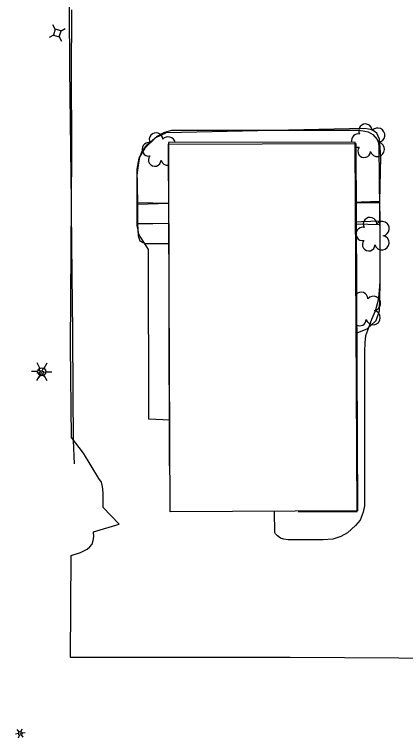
# Model space of a CAD drawing. Extents: x 588843 to 2552415, y 180129 to 269402.
# Drawn here: x 595557.4 to 595719, y 184175.3 to 184475 of the extents above; entities that cross this region are included whole.
import ezdxf

# ---------------------------------------------------------------- set-up
doc = ezdxf.new("R2010")
doc.units = 0
for name, color, linetype in [('E_BLD', 7, 'Continuous'), ('E_DWY', 7, 'Continuous'), ('E_LTG', 7, 'Continuous'), ('E_PATH_Sidewalk', 7, 'Continuous'), ('E_UTL_AG_Bold', 7, 'Continuous'), ('Level 12', 7, 'Continuous'), ('Level 14', 7, 'Continuous'), ('Level 17', 7, 'Continuous'), ('Level 18', 7, 'Continuous')]:
    doc.layers.add(name, color=color, linetype=linetype)

# ---------------------------------------------------------------- blocks, each defined once
blk = doc.blocks.new('LPOL_4')
at = {"layer": 'E_LTG'}
for p, q in [((-13.1, 0), (-4.9, 0)), ((-2.5, 4.3), (-6.6, 11.4)), ((2.5, 4.3), (6.6, 11.4)), ((4.9, 0), (13.1, 0)), ((-6.6, -11.4), (-2.5, -4.3)), ((6.6, -11.4), (2.5, -4.3))]:
    blk.add_line(p, q, dxfattribs=at)
for radius in [4.92, 4.92, 4.92, 0.41]:
    blk.add_circle((0, 0), radius, dxfattribs=at)
blk = doc.blocks.new('PED_3')
at = {"layer": 'E_UTL_AG_Bold'}
for p, q in [((-8.2, 8.2), (-17.5, 17.5)), ((8.2, 8.2), (17.5, 17.5)), ((-8.2, -8.2), (-17.5, -17.5)), ((8.2, -8.2), (17.5, -17.5))]:
    blk.add_line(p, q, dxfattribs=at)
blk.add_lwpolyline([(-8.2, -8.2), (8.2, -8.2), (8.2, 8.2), (-8.2, 8.2)], close=True, dxfattribs=at)

msp = doc.modelspace()

# ---------------------------------------------------------------- linework, layer by layer
at = {"layer": 'E_BLD'}
msp.add_lwpolyline([(595621.72, 184269.43), (595621.02, 184421.39), (595698.4, 184421.75), (595699.09, 184269.78)], close=True, dxfattribs=at)
at = {"layer": 'E_DWY'}
for points in [[(595738.61, 184208.78), (595671.22, 184209.17), (595629.28, 184209.21), (595580.45, 184209.22), (595580.76, 184251.4), (595584.61, 184252.68), (595587.43, 184253.94), (595588.53, 184254.97), (595589.45, 184256.04), (595589.87, 184257.57), (595590.08, 184259.05), (595590.04, 184261.11), (595600.58, 184264.32), (595593.99, 184271.19), (595594.04, 184277.22), (595593.78, 184279.96), (595593.32, 184281.63), (595592.24, 184283.27), (595585.82, 184293.68), (595580.97, 184300.17), (595580.43, 184337.86), (595580.92, 184397.52), (595580.19, 184452.5), (595579.96, 184502.63)], [(595621.55, 184307.29), (595612.81, 184307.67), (595612.75, 184377.85), (595612.04, 184378.97), (595609.23, 184383.24), (595608.58, 184384.56), (595608.4, 184386.14), (595608.11, 184387.66), (595608.02, 184408.61), (595608.54, 184412.67), (595609.16, 184415.99), (595610.17, 184418.47), (595612.25, 184421.17), (595616.33, 184424.75), (595619.54, 184426.31), (595622.34, 184427.17), (595699.28, 184427.19), (595701.48, 184426.99), (595703.51, 184426.52), (595705.44, 184425.37), (595707.23, 184423.33), (595707.76, 184421.94), (595707.96, 184420.45), (595708.33, 184381.06), (595708.38, 184364.74), (595708.1, 184360.82), (595707.64, 184356.95), (595706.48, 184352.45), (595704.9, 184348.99), (595703.6, 184345.46), (595702.48, 184342.18), (595702.09, 184339.32), (595701.99, 184335.65), (595702.01, 184271.95), (595701.46, 184269.23), (595700.15, 184266.01), (595698.31, 184263.85), (595694.99, 184260.78), (595692.22, 184259.3), (595688.9, 184258.07), (595684.94, 184257.85), (595670.49, 184257.89), (595668.6, 184258.11), (595667.3, 184258.58), (595666, 184259.45), (595665.21, 184260.29), (595664.96, 184260.87), (595664.79, 184269.62)]]:
    msp.add_lwpolyline(points, dxfattribs=at)
at = {"layer": 'E_PATH_Sidewalk'}
for points in [[(595608.07, 184396.63), (595621.14, 184396.96)], [(595708.18, 184397.16), (595698.51, 184397.22)], [(595608.11, 184388.6), (595621.17, 184388.8)], [(595708.26, 184388.1), (595698.55, 184388.38)]]:
    msp.add_lwpolyline(points, dxfattribs=at)
at = {"layer": 'Level 12'}
for points in [[(595674.56, 184269.55), (595698.98, 184269.59), (595698.17, 184422.29), (595620.98, 184422.08)], [(595620.98, 184422.08), (595621.22, 184288.41)]]:
    msp.add_lwpolyline(points, dxfattribs=at)
at = {"layer": 'Level 14'}
for p, q in [((595567.85, 184328.77), (595566.65, 184331.08)), ((595569.55, 184328.77), (595570.91, 184331)), ((595567.01, 184327.41), (595564.41, 184327.48)), ((595570.29, 184327.32), (595572.81, 184327.25)), ((595567.77, 184325.92), (595566.41, 184323.73)), ((595569.41, 184325.87), (595570.65, 184323.7))]:
    msp.add_line(p, q, dxfattribs=at)
msp.add_circle((595568.65, 184327.34), 1.64, dxfattribs=at)
at = {"layer": 'Level 17'}
for points in [[(595580.92, 184476.93), (595580.81, 184449.52), (595580.92, 184421.98), (595580.83, 184393.54), (595581.1, 184367.47), (595581.3, 184344.07), (595581.52, 184318.04), (595581.56, 184298.94), (595581.99, 184289.33)], [(595620.07, 184426.1), (595615.69, 184424.04), (595611.16, 184419.76), (595608.68, 184415.64), (595607.95, 184411.11), (595608.24, 184397.3)], [(595702.1, 184427.83), (595620.07, 184426.1)], [(595708.31, 184397.72), (595708.69, 184416.24), (595708.22, 184423.52), (595707.05, 184425.93), (595705.12, 184427.32), (595702.1, 184427.83)], [(595608.24, 184397.3), (595608.23, 184388.54)], [(595608.24, 184397.3), (595621.03, 184397.09)], [(595708.31, 184397.72), (595700.57, 184397.42), (595698.3, 184397.33)], [(595708.5, 184389.6), (595708.31, 184397.72)], [(595608.23, 184388.54), (595621.04, 184388.77)], [(595608.23, 184388.54), (595608.49, 184383.57), (595609.18, 184381.47), (595610.4, 184380.71), (595611.54, 184380.34), (595621.06, 184380.35)], [(595708.5, 184389.6), (595700.83, 184389.3), (595698.35, 184389.2)], [(595698.59, 184343.34), (595703.08, 184345.05), (595706.87, 184348.51), (595708.15, 184352.52), (595708.47, 184363.42), (595708.5, 184389.6)], [(595581.99, 184289.33), (595581.99, 184289.33)]]:
    msp.add_lwpolyline(points, dxfattribs=at)
at = {"layer": 'Level 18'}
for centre, radius, start, end in [((595702.39, 184426.98), 2.78, 1.3946, 209.1675), ((595615.83, 184423.35), 2.78, 1.3946, 209.1675), ((595707.43, 184425.12), 2.97, 278.4237, 139.6575), ((595620.87, 184421.5), 2.97, 11.3848, 139.6575), ((595699.39, 184422.9), 2.78, 78.0716, 192.85), ((595612.83, 184419.28), 2.78, 78.0716, 279.0826), ((595699.39, 184422.9), 2.78, 244.1624, 279.0826), ((595701.85, 184418.5), 2.61, 140.7797, 358.7123), ((595707.32, 184419.27), 2.97, 196.0745, 79.0477), ((595615.29, 184414.88), 2.61, 140.7797, 358.7123), ((595620.76, 184415.64), 2.97, 196.0745, 274.6828), ((595704.27, 184388.37), 2.78, 1.3946, 209.1675), ((595701.27, 184384.29), 2.78, 78.0716, 279.0826), ((595709.31, 184386.51), 2.97, 278.4237, 139.6575), ((595703.73, 184379.89), 2.61, 140.7797, 358.7123), ((595709.2, 184380.66), 2.97, 196.0745, 79.0477), ((595700.63, 184357.45), 2.78, 1.3946, 140.0398), ((595705.68, 184355.59), 2.97, 278.4237, 139.6575), ((595705.57, 184349.74), 2.97, 196.0745, 79.0477), ((595700.1, 184348.97), 2.61, 234.2745, 358.7123)]:
    msp.add_arc(centre, radius, start, end, dxfattribs=at)

# ---------------------------------------------------------------- block references
at = {"layer": 'E_LTG', "xscale": 0.1524003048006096, "yscale": 0.15240030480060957, "rotation": 67.12813611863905}
for p in [(595568.52, 184326.98), (595559.72, 184177.84)]:
    msp.add_blockref('LPOL_4', p, dxfattribs=at)
at = {"layer": 'E_UTL_AG_Bold', "xscale": 0.15240030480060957, "yscale": 0.15240030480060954, "rotation": -16.435432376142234}
msp.add_blockref('PED_3', (595575.03, 184467.37), dxfattribs=at)

doc.saveas('drawing.dxf')
